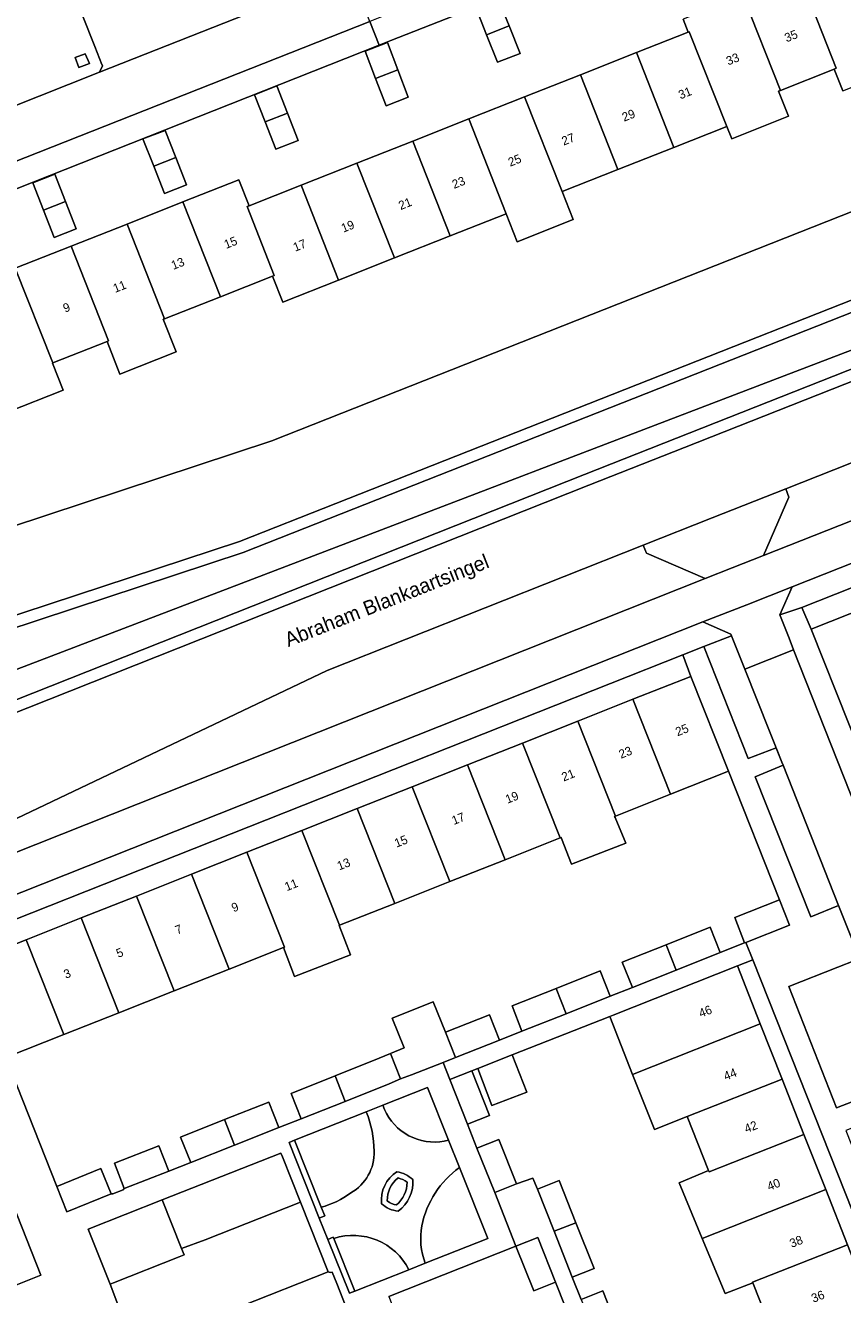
# Model space of a CAD drawing. Header units: metres. Extents: x 151448 to 154749, y 463108 to 465296.
# Tile 441 of 449: x 154623 to 154693, y 464889 to 464998. Entities that reach past the tile are written whole.
import ezdxf
from ezdxf.enums import TextEntityAlignment as Align

# ---------------------------------------------------------------- set-up
doc = ezdxf.new("R2010")
doc.units = ezdxf.units.M
for name, color, linetype, lineweight in [('B-PV-GK-BESCHOEIING-G', 253, 'Continuous', 9), ('B-PV-GR-BEPLANTING_CULTUUR_BODEMBEDEKKER-GV', 253, 'Continuous', 9), ('B-PV-GR-GROENVOORZIENING-GV', 253, 'Continuous', 9), ('B-PV-IE-TERREINAFSCHEIDING_KUNSTMATIG_MUUR-GV', 253, 'Continuous', 9), ('B-PV-OG-BEBOUWING-GV', 1, 'Continuous', 9), ('B-PV-OG-BEBOUWING-T18', 2, 'Continuous', 9), ('B-PV-OG-TERREIN_BEGROEID-GV', 253, 'Continuous', 9), ('B-PV-OG-TERREIN_ERF-GV', 253, 'Continuous', 9), ('B-PV-OG-TERREIN_OEVER-GV', 253, 'Continuous', 9), ('B-PV-OG-TOPOGRAFIE-T18', 2, 'Continuous', 9), ('B-PV-OG-WATER_SLOOT-GV', 253, 'Continuous', 9), ('B-PV-VH-GESLOTENVERHARDING_ASFALT-GV', 253, 'Continuous', 9), ('B-PV-VH-GESLOTENVERHARDING_KUNSTSTOF-GV', 253, 'Continuous', 9), ('B-PV-VH-OPENVERHARDING_BETONSTRAATSTEEN-GV', 253, 'Continuous', 9), ('B-PV-VH-OPENVERHARDING_TEGEL-GV', 253, 'Continuous', 9)]:
    doc.layers.add(name, color=color, linetype=linetype, lineweight=lineweight)
doc.styles.add('Drong', font='txt', dxfattribs={"height": 1.8})

msp = doc.modelspace()

# ---------------------------------------------------------------- linework, layer by layer
at = {"layer": 'B-PV-GK-BESCHOEIING-G', "flags": 128}
for points in [[(154607.695, 464949.965), (154608.75, 464950.16), (154644.21, 464961.88), (154713.31, 464989.17), (154717.14, 464990.62)], [(154716.261, 464981.68), (154641.76, 464952.3), (154618.31, 464944.57), (154610.67, 464942.385)]]:
    msp.add_lwpolyline(points, dxfattribs=at)
at = {"layer": 'B-PV-GR-BEPLANTING_CULTUUR_BODEMBEDEKKER-GV', "flags": 128}
for points in [[(154688.019, 464934.28), (154684.834, 464942.277), (154684.433, 464943.275), (154683.69, 464945.12), (154681.32, 464944.22), (154685.12, 464934.6), (154687.52, 464935.51)], [(154688.123, 464934.019), (154685.73, 464933.02), (154690.5, 464921.01), (154692.886, 464921.976)]]:
    msp.add_lwpolyline(points, close=True, dxfattribs=at)
at = {"layer": 'B-PV-GR-BEPLANTING_CULTUUR_BODEMBEDEKKER-GV'}
for points in [[(154655.06, 464898.578, 0.2401749), (154654.122, 464896.605)], [(154654.917, 464896.256, 0.221049), (154655.828, 464898.205)], [(154655.828, 464898.205, 0.1079137), (154655.06, 464898.578)], [(154654.122, 464896.605, 0.1243152), (154654.917, 464896.256)]]:
    msp.add_lwpolyline(points, format="xyb", dxfattribs=at)
at = {"layer": 'B-PV-GR-GROENVOORZIENING-GV', "flags": 128}
msp.add_lwpolyline([(154627.318, 464994.788), (154627.646, 464993.926), (154628.536, 464994.265), (154628.188, 464995.123)], close=True, dxfattribs=at)
at = {"layer": 'B-PV-IE-TERREINAFSCHEIDING_KUNSTMATIG_MUUR-GV', "flags": 128}
for points in [[(154648.453, 464896.062), (154646.148, 464901.815), (154645.684, 464901.631), (154648.285, 464895.136), (154648.749, 464895.322)], [(154651.338, 464888.859), (154649.528, 464893.379), (154649.483, 464893.49), (154649.019, 464893.304), (154650.873, 464888.675)]]:
    msp.add_lwpolyline(points, close=True, dxfattribs=at)
at = {"layer": 'B-PV-IE-TERREINAFSCHEIDING_KUNSTMATIG_MUUR-GV'}
for points in [[(154654.945, 464899.108, 0.2838012), (154653.638, 464896.363)], [(154656.32, 464898.439, 0.1576521), (154654.945, 464899.108)], [(154654.122, 464896.605, -0.2401749), (154655.06, 464898.578)], [(154655.828, 464898.205, -0.221049), (154654.917, 464896.256)], [(154655.06, 464898.578, -0.1079137), (154655.828, 464898.205)], [(154655.063, 464895.737, 0.2609216), (154656.32, 464898.439)], [(154653.638, 464896.363, 0.1769188), (154655.063, 464895.737)], [(154654.917, 464896.256, -0.1243152), (154654.122, 464896.605)]]:
    msp.add_lwpolyline(points, format="xyb", dxfattribs=at)
at = {"layer": 'B-PV-OG-BEBOUWING-GV', "flags": 128}
for points in [[(154694.274, 465003.917), (154689.475, 465002.017), (154690.271, 465000), (154692.692, 464993.865), (154692.516, 464993.796), (154693.255, 464991.928), (154697.947, 464993.793), (154697.212, 464995.653), (154697.49, 464995.763), (154695.818, 465000)], [(154689.475, 465002.017), (154684.677, 465000.118), (154684.723, 465000), (154687.893, 464991.967), (154692.516, 464993.796), (154692.692, 464993.865), (154690.271, 465000)], [(154662.66, 464996.745), (154664.586, 464997.5), (154663.65, 464999.84), (154661.74, 464999.09)], [(154684.677, 465000.118), (154684.38, 465000), (154679.53, 464998.08), (154679.97, 464996.97), (154680.06, 464997.006), (154683.284, 464988.867), (154683.705, 464987.804), (154688.591, 464989.742), (154687.736, 464991.905), (154687.893, 464991.967), (154684.723, 465000)], [(154664.586, 464997.5), (154662.66, 464996.745), (154663.58, 464994.4), (154665.53, 464995.14)], [(154679.97, 464996.97), (154675.519, 464995.211), (154678.732, 464987.068), (154683.284, 464988.867), (154680.06, 464997.006)], [(154653.125, 464993), (154655.035, 464993.736), (154654.14, 464996.09), (154652.22, 464995.35)], [(154670.721, 464993.314), (154673.933, 464985.171), (154678.732, 464987.068), (154675.519, 464995.211)], [(154655.035, 464993.736), (154653.125, 464993), (154654.03, 464990.65), (154655.93, 464991.38)], [(154665.922, 464991.417), (154669.134, 464983.274), (154673.933, 464985.171), (154670.721, 464993.314)], [(154645.556, 464990.013), (154644.65, 464992.36), (154642.72, 464991.6), (154643.64, 464989.259)], [(154665.922, 464991.417), (154661.122, 464989.52), (154664.336, 464981.377), (154665.283, 464978.977), (154670.079, 464980.878), (154669.134, 464983.274)], [(154643.64, 464989.259), (154644.56, 464986.92), (154646.46, 464987.67), (154645.556, 464990.013)], [(154656.323, 464987.623), (154659.537, 464979.48), (154664.336, 464981.377), (154661.122, 464989.52)], [(154634.06, 464985.46), (154635.958, 464986.206), (154635.04, 464988.53), (154633.14, 464987.8)], [(154659.537, 464979.48), (154656.323, 464987.623), (154651.524, 464985.726), (154654.738, 464977.584)], [(154634.06, 464985.46), (154634.98, 464983.12), (154636.88, 464983.87), (154635.958, 464986.206)], [(154654.738, 464977.584), (154651.524, 464985.726), (154646.725, 464983.829), (154649.939, 464975.687)], [(154624.6, 464981.695), (154626.49, 464982.436), (154625.57, 464984.78), (154623.68, 464984.04)], [(154644.26, 464976.02), (154644.415, 464976.081), (154642.077, 464981.992), (154642.25, 464982.06), (154641.37, 464984.29), (154636.568, 464982.391), (154639.788, 464974.252)], [(154649.939, 464975.687), (154646.725, 464983.829), (154642.25, 464982.06), (154642.077, 464981.992), (154644.415, 464976.081), (154644.26, 464976.02), (154645.14, 464973.79)], [(154626.49, 464982.436), (154624.6, 464981.695), (154625.52, 464979.35), (154627.41, 464980.09)], [(154636.568, 464982.391), (154631.77, 464980.494), (154634.99, 464972.355), (154639.788, 464974.252)], [(154631.77, 464980.494), (154626.971, 464978.596), (154630.191, 464970.458), (154630.058, 464970.405), (154631.162, 464967.615), (154635.985, 464969.522), (154634.882, 464972.312), (154634.99, 464972.355)], [(154626.971, 464978.596), (154622.173, 464976.699), (154625.393, 464968.56), (154630.058, 464970.405), (154630.191, 464970.458)], [(154622.173, 464976.699), (154617.375, 464974.802), (154620.595, 464966.662), (154621.514, 464964.339), (154626.293, 464966.229), (154625.374, 464968.552), (154625.393, 464968.56)], [(154699.644, 464937.297), (154695.525, 464947.68), (154690.533, 464945.703), (154693.76, 464937.566), (154694.645, 464935.335)], [(154675.219, 464939.681), (154678.452, 464931.531), (154683.423, 464933.5), (154680.19, 464941.65)], [(154670.481, 464937.804), (154673.716, 464929.655), (154678.452, 464931.531), (154675.219, 464939.681)], [(154673.716, 464929.655), (154670.481, 464937.804), (154665.744, 464935.927), (154668.978, 464927.778), (154669.06, 464927.811), (154669.091, 464927.734), (154669.955, 464925.517), (154674.604, 464927.327), (154673.686, 464929.544), (154673.652, 464929.629)], [(154664.241, 464925.902), (154668.978, 464927.778), (154665.744, 464935.927), (154661.006, 464934.05)], [(154656.267, 464932.172), (154659.502, 464924.025), (154664.241, 464925.902), (154661.006, 464934.05)], [(154659.502, 464924.025), (154656.267, 464932.172), (154651.53, 464930.295), (154654.766, 464922.148)], [(154654.766, 464922.148), (154651.53, 464930.295), (154646.791, 464928.418), (154650.028, 464920.272)], [(154650.028, 464920.272), (154646.791, 464928.418), (154642.054, 464926.541), (154645.291, 464918.395), (154645.207, 464918.362), (154646.16, 464915.865), (154650.971, 464917.729), (154649.979, 464920.252)], [(154640.554, 464916.519), (154645.207, 464918.362), (154645.291, 464918.395), (154642.054, 464926.541), (154637.316, 464924.664)], [(154632.577, 464922.787), (154635.816, 464914.642), (154640.554, 464916.519), (154637.316, 464924.664)], [(154627.84, 464920.91), (154631.079, 464912.766), (154635.816, 464914.642), (154632.577, 464922.787)], [(154684.914, 464918.797), (154688.66, 464920.28), (154687.8, 464922.45), (154683.97, 464920.94), (154684.82, 464918.76)], [(154631.079, 464912.766), (154627.84, 464920.91), (154623.102, 464919.033), (154626.341, 464910.889)], [(154678.084, 464918.608), (154678.944, 464916.431), (154682.73, 464917.93), (154681.87, 464920.11)], [(154626.341, 464910.889), (154623.102, 464919.033), (154618.113, 464917.056), (154621.353, 464908.913)], [(154675.18, 464914.94), (154678.944, 464916.431), (154678.084, 464918.608), (154674.31, 464917.11)], [(154673.27, 464914.18), (154672.41, 464916.36), (154668.624, 464914.86), (154669.487, 464912.683)], [(154686.165, 464911.806), (154684.2, 464916.78), (154673.53, 464912.564), (154673.234, 464912.447), (154675.199, 464907.474)], [(154669.487, 464912.683), (154668.624, 464914.86), (154664.84, 464913.36), (154665.69, 464911.18)], [(154658.926, 464908.501), (154659.981, 464908.914), (154659.114, 464911.086), (154658.061, 464913.713), (154654.547, 464912.308), (154655.574, 464909.74), (154654.403, 464909.263), (154655.267, 464907.088), (154656.212, 464907.439)], [(154659.981, 464908.914), (154663.77, 464910.42), (154662.91, 464912.59), (154659.114, 464911.086)], [(154688.037, 464907.065), (154686.165, 464911.806), (154675.199, 464907.474), (154677.072, 464902.733), (154679.888, 464903.846)], [(154649.64, 464907.346), (154650.502, 464905.156), (154654.274, 464906.674), (154655.267, 464907.088), (154654.403, 464909.263), (154653.416, 464908.85)], [(154661.895, 464907.966), (154663.119, 464904.79), (154666.099, 464905.938), (154664.865, 464909.139)], [(154661.4, 464907.77), (154659.51, 464907.03), (154661.02, 464903.2), (154662.9, 464903.94)], [(154646.733, 464903.661), (154650.502, 464905.156), (154649.64, 464907.346), (154645.86, 464905.84)], [(154681.761, 464899.106), (154689.91, 464902.323), (154688.037, 464907.065), (154679.888, 464903.846), (154681.722, 464899.205)], [(154640.153, 464903.589), (154641.014, 464901.394), (154644.804, 464902.898), (154643.94, 464905.09)], [(154641.014, 464901.394), (154640.153, 464903.589), (154636.37, 464902.09), (154637.256, 464899.903)], [(154689.91, 464902.323), (154681.761, 464899.106), (154681.722, 464899.205), (154679.197, 464898.159), (154681.172, 464893.392), (154683.635, 464894.365), (154691.783, 464897.581)], [(154635.376, 464899.153), (154634.51, 464901.35), (154630.69, 464899.84), (154631.53, 464897.66)], [(154661.82, 464901.14), (154663.35, 464897.32), (154665.23, 464898.066), (154663.7, 464901.89)], [(154630.41, 464897.22), (154629.53, 464899.39), (154625.73, 464897.846), (154626.59, 464895.67)], [(154668.446, 464894.005), (154670.332, 464894.727), (154668.89, 464898.36), (154667.016, 464897.62)], [(154693.656, 464892.839), (154691.783, 464897.581), (154683.635, 464894.365), (154681.172, 464893.392), (154683.14, 464888.643), (154685.523, 464889.585), (154685.508, 464889.624)], [(154670.332, 464894.727), (154668.446, 464894.005), (154670.008, 464890.059), (154671.89, 464890.8)], [(154665.166, 464892.716), (154666.7, 464888.88), (154668.57, 464889.63), (154667.05, 464893.46)], [(154695.529, 464888.097), (154693.656, 464892.839), (154685.508, 464889.624), (154685.523, 464889.585), (154687.382, 464884.883)], [(154672.264, 464884.345), (154674.139, 464885.092), (154672.65, 464888.87), (154670.768, 464888.139)]]:
    msp.add_lwpolyline(points, close=True, dxfattribs=at)
at = {"layer": 'B-PV-OG-TERREIN_BEGROEID-GV', "flags": 128}
for points in [[(154746.161, 464981.73), (154742.07, 464982.137), (154740.791, 464982.212), (154739.516, 464982.255), (154738.242, 464982.261), (154736.967, 464982.239), (154735.794, 464982.182), (154734.615, 464982.097), (154732.851, 464981.891), (154730.986, 464981.585), (154729.136, 464981.231), (154727.39, 464980.836), (154725.65, 464980.393), (154724.048, 464979.902), (154671.072, 464958.99), (154614.116, 464936.425), (154613.179, 464938.78), (154612.245, 464938.423), (154613.377, 464935.579)], [(154719.52, 464979.42), (154613.179, 464938.78), (154614.116, 464936.425), (154671.072, 464958.99), (154724.048, 464979.902), (154725.65, 464980.393), (154727.39, 464980.836), (154729.136, 464981.231), (154730.986, 464981.585), (154732.851, 464981.891), (154734.615, 464982.097), (154735.794, 464982.182), (154736.967, 464982.239), (154738.242, 464982.261), (154739.516, 464982.255), (154740.791, 464982.212), (154742.07, 464982.137), (154746.161, 464981.73)], [(154679.645, 464961.299), (154724.379, 464978.957), (154725.92, 464979.43)], [(154727.76, 464973.19), (154726.193, 464972.685), (154724.65, 464972.11), (154688.352, 464957.763), (154688.61, 464957.05), (154686.427, 464952.027), (154721.53, 464965.88)], [(154613.91, 464935.268), (154671.44, 464958.06), (154679.645, 464961.299)], [(154676.113, 464952.914), (154648.97, 464942.16), (154617.448, 464927.148), (154617.267, 464927.025)], [(154619.444, 464925.447), (154681.44, 464950.06), (154676.383, 464952.24), (154676.113, 464952.914)]]:
    msp.add_lwpolyline(points, dxfattribs=at)
at = {"layer": 'B-PV-OG-TERREIN_ERF-GV', "flags": 128}
for points in [[(154663.929, 465000), (154654.431, 464996.243), (154653.434, 464995.848), (154598.09, 464973.956), (154605.968, 464953.945), (154607.094, 464951.349), (154607.695, 464949.965), (154608.75, 464950.16), (154644.21, 464961.88), (154713.31, 464989.17), (154717.14, 464990.62)], [(154622.173, 464976.699), (154626.971, 464978.596), (154631.77, 464980.494), (154636.568, 464982.391), (154641.37, 464984.29), (154642.25, 464982.06), (154646.725, 464983.829), (154651.524, 464985.726), (154656.323, 464987.623), (154661.122, 464989.52), (154665.922, 464991.417), (154670.721, 464993.314), (154675.519, 464995.211), (154679.97, 464996.97), (154679.53, 464998.08)], [(154693.255, 464991.928), (154692.516, 464993.796), (154687.893, 464991.967), (154687.736, 464991.905), (154688.591, 464989.742), (154683.705, 464987.804), (154683.284, 464988.867), (154678.732, 464987.068), (154673.933, 464985.171), (154669.134, 464983.274), (154670.079, 464980.878), (154665.283, 464978.977), (154664.336, 464981.377), (154659.537, 464979.48), (154654.738, 464977.584), (154649.939, 464975.687), (154645.14, 464973.79), (154644.26, 464976.02), (154639.788, 464974.252), (154634.99, 464972.355), (154634.882, 464972.312), (154635.985, 464969.522), (154631.162, 464967.615), (154630.058, 464970.405), (154625.393, 464968.56), (154625.374, 464968.552), (154626.293, 464966.229), (154621.514, 464964.339)], [(154595.551, 464879.71), (154595.805, 464878.91), (154620.923, 464888.859), (154624.359, 464890.22), (154621.099, 464898.49), (154618.55, 464897.5), (154620.09, 464893.57), (154618.719, 464893.013), (154619.98, 464889.83), (154607.31, 464884.82), (154606.22, 464887.57), (154607.435, 464888.053), (154605.7, 464892.42), (154604.51, 464891.95), (154602.47, 464897.07), (154603.6, 464897.56), (154600.77, 464904.64), (154600.325, 464905.754), (154615.794, 464911.933), (154613.621, 464917.268), (154600.41, 464910.95)], [(154687.382, 464884.883), (154685.523, 464889.585), (154683.14, 464888.643), (154681.172, 464893.392), (154679.197, 464898.159), (154681.722, 464899.205), (154679.888, 464903.846), (154677.072, 464902.733), (154675.199, 464907.474), (154673.234, 464912.447), (154664.865, 464909.139), (154666.099, 464905.938), (154663.119, 464904.79), (154661.895, 464907.966), (154661.4, 464907.77), (154662.9, 464903.94), (154661.02, 464903.2), (154661.82, 464901.14), (154663.7, 464901.89), (154665.23, 464898.066), (154666.62, 464898.55), (154667.016, 464897.62), (154668.89, 464898.36), (154670.332, 464894.727), (154671.89, 464890.8), (154670.008, 464890.059), (154670.768, 464888.139), (154672.65, 464888.87), (154674.139, 464885.092)]]:
    msp.add_lwpolyline(points, dxfattribs=at)
for points in [[(154664.586, 464997.5), (154665.53, 464995.14), (154663.58, 464994.4), (154662.66, 464996.745), (154661.74, 464999.09), (154663.65, 464999.84)], [(154655.035, 464993.736), (154655.93, 464991.38), (154654.03, 464990.65), (154653.125, 464993), (154652.22, 464995.35), (154654.14, 464996.09)], [(154643.64, 464989.259), (154642.72, 464991.6), (154644.65, 464992.36), (154645.556, 464990.013), (154646.46, 464987.67), (154644.56, 464986.92)], [(154635.958, 464986.206), (154636.88, 464983.87), (154634.98, 464983.12), (154634.06, 464985.46), (154633.14, 464987.8), (154635.04, 464988.53)], [(154624.6, 464981.695), (154623.68, 464984.04), (154625.57, 464984.78), (154626.49, 464982.436), (154627.41, 464980.09), (154625.52, 464979.35)], [(154695.525, 464947.68), (154700.238, 464949.547), (154705.096, 464951.47), (154709.774, 464953.323), (154714.69, 464955.27), (154713.951, 464957.139), (154689.73, 464947.57), (154690.533, 464945.703)], [(154623.102, 464919.033), (154627.84, 464920.91), (154632.577, 464922.787), (154637.316, 464924.664), (154642.054, 464926.541), (154646.791, 464928.418), (154651.53, 464930.295), (154656.267, 464932.172), (154661.006, 464934.05), (154665.744, 464935.927), (154670.481, 464937.804), (154675.219, 464939.681), (154680.19, 464941.65), (154679.505, 464943.494), (154617.34, 464918.89), (154618.113, 464917.056)], [(154673.27, 464914.18), (154675.18, 464914.94), (154674.31, 464917.11), (154678.084, 464918.608), (154681.87, 464920.11), (154682.73, 464917.93), (154684.82, 464918.76), (154683.97, 464920.94), (154687.8, 464922.45), (154683.423, 464933.5), (154678.452, 464931.531), (154673.716, 464929.655), (154673.652, 464929.629), (154673.686, 464929.544), (154674.604, 464927.327), (154669.955, 464925.517), (154669.091, 464927.734), (154669.06, 464927.811), (154668.978, 464927.778), (154664.241, 464925.902), (154659.502, 464924.025), (154654.766, 464922.148), (154650.028, 464920.272), (154649.979, 464920.252), (154650.971, 464917.729), (154646.16, 464915.865), (154645.207, 464918.362), (154640.554, 464916.519), (154635.816, 464914.642), (154631.079, 464912.766), (154626.341, 464910.889), (154621.353, 464908.913), (154625.73, 464897.846), (154629.53, 464899.39), (154630.41, 464897.22), (154630.563, 464897.201), (154631.43, 464897.545), (154631.53, 464897.66), (154630.69, 464899.84), (154634.51, 464901.35), (154635.376, 464899.153), (154637.256, 464899.903), (154636.37, 464902.09), (154640.153, 464903.589), (154643.94, 464905.09), (154644.804, 464902.898), (154646.733, 464903.661), (154645.86, 464905.84), (154649.64, 464907.346), (154653.416, 464908.85), (154654.403, 464909.263), (154655.574, 464909.74), (154654.547, 464912.308), (154658.061, 464913.713), (154659.114, 464911.086), (154662.91, 464912.59), (154663.77, 464910.42), (154665.69, 464911.18), (154664.84, 464913.36), (154668.624, 464914.86), (154672.41, 464916.36)], [(154693.656, 464892.839), (154695.529, 464888.097), (154697.401, 464883.357), (154699.366, 464878.383), (154700.72, 464878.98), (154685.509, 464917.297), (154684.2, 464916.78), (154686.165, 464911.806), (154688.037, 464907.065), (154689.91, 464902.323), (154691.783, 464897.581)], [(154668.57, 464889.63), (154666.7, 464888.88), (154665.166, 464892.716), (154654.246, 464888.396), (154656.214, 464883.424), (154658.09, 464878.687), (154659.96, 464873.964), (154662.652, 464875.03), (154664.534, 464870.277), (154661.842, 464869.211), (154663.81, 464864.24), (154676.582, 464869.305), (154676.141, 464870.466), (154674.27, 464869.74), (154672.772, 464873.515), (154671.27, 464877.3), (154673.146, 464878.038), (154672.387, 464879.959), (154670.51, 464879.21), (154669.006, 464883.011), (154667.51, 464886.79), (154669.392, 464887.531)]]:
    msp.add_lwpolyline(points, close=True, dxfattribs=at)
at = {"layer": 'B-PV-OG-TERREIN_OEVER-GV', "flags": 128}
msp.add_lwpolyline([(154716.261, 464981.68), (154641.76, 464952.3), (154618.31, 464944.57), (154610.67, 464942.385), (154610.44, 464942.32), (154610.834, 464941.232), (154612.245, 464938.423), (154613.179, 464938.78), (154719.52, 464979.42)], dxfattribs=at)
at = {"layer": 'B-PV-OG-WATER_SLOOT-GV', "flags": 128}
for points in [[(154717.14, 464990.62), (154713.31, 464989.17), (154644.21, 464961.88), (154608.75, 464950.16), (154607.695, 464949.965), (154607.46, 464949.91), (154603.117, 464948.772), (154602.853, 464948.703), (154602.047, 464948.491), (154602.046, 464948.491), (154601.97, 464948.473), (154601.796, 464948.561), (154595.92, 464947.33), (154584.21, 464946.75)], [(154746.161, 464987.231), (154745.382, 464987.306), (154742.047, 464987.465), (154740.378, 464987.483), (154735.378, 464987.306), (154732.734, 464987.035), (154728.1, 464986.269), (154725.729, 464985.741), (154721.981, 464984.716), (154718.919, 464983.728), (154715.893, 464982.61), (154641.427, 464953.243), (154618, 464945.521), (154610.074, 464943.254), (154610.352, 464942.545), (154610.44, 464942.32)], [(154618, 464945.521), (154641.427, 464953.243), (154715.893, 464982.61), (154718.919, 464983.728), (154721.981, 464984.716), (154725.729, 464985.741), (154728.1, 464986.269), (154732.734, 464987.035), (154735.378, 464987.306), (154740.378, 464987.483), (154742.047, 464987.465), (154745.382, 464987.306), (154746.161, 464987.231)], [(154610.44, 464942.32), (154610.67, 464942.385), (154618.31, 464944.57), (154641.76, 464952.3), (154716.261, 464981.68)]]:
    msp.add_lwpolyline(points, dxfattribs=at)
at = {"layer": 'B-PV-VH-GESLOTENVERHARDING_ASFALT-GV', "flags": 128}
for points in [[(154725.92, 464979.43), (154724.379, 464978.957), (154679.645, 464961.299), (154671.44, 464958.06), (154613.91, 464935.268), (154606.247, 464932.265), (154606.21, 464932.25), (154605.636, 464932.023), (154602.52, 464930.83), (154600.09, 464930.03), (154598.142, 464929.48)], [(154585.486, 464927.796), (154584.834, 464915.574), (154584.654, 464913.184), (154594.909, 464916.499), (154599.212, 464918.529), (154602.283, 464919.975), (154609.933, 464923.594), (154617.448, 464927.148), (154648.97, 464942.16), (154676.113, 464952.914), (154682.039, 464955.262), (154688.352, 464957.763), (154724.65, 464972.11), (154726.193, 464972.685), (154727.76, 464973.19)]]:
    msp.add_lwpolyline(points, dxfattribs=at)
at = {"layer": 'B-PV-VH-GESLOTENVERHARDING_KUNSTSTOF-GV', "flags": 128}
msp.add_lwpolyline([(154659.395, 464901.815), (154657.579, 464906.351), (154653.743, 464904.829), (154653.885, 464904.464), (154654.057, 464904.112), (154654.258, 464903.776), (154654.486, 464903.458), (154654.74, 464903.16), (154655.017, 464902.884), (154655.317, 464902.632), (154655.975, 464902.207), (154656.327, 464902.038), (154656.693, 464901.898), (154657.069, 464901.789), (154657.453, 464901.712), (154657.842, 464901.668), (154658.234, 464901.656), (154658.625, 464901.676), (154659.013, 464901.73)], close=True, dxfattribs=at)
for points in [[(154652.325, 464904.266), (154646.148, 464901.815), (154648.453, 464896.062)], [(154657.387, 464891.252), (154662.773, 464893.382), (154660.332, 464899.477)], [(154649.528, 464893.379), (154651.338, 464888.859)], [(154651.338, 464888.859), (154655.99, 464890.699)]]:
    msp.add_lwpolyline(points, dxfattribs=at)
at = {"layer": 'B-PV-VH-GESLOTENVERHARDING_KUNSTSTOF-GV'}
for points in [[(154653.001, 464900.882, 0.0904751), (154652.325, 464904.266)], [(154651.003, 464897.291, 0.2750478), (154653.001, 464900.882)], [(154660.332, 464899.477, 0.1906213), (154657.092, 464894.471)], [(154648.453, 464896.062, 0.0843718), (154651.003, 464897.291)], [(154657.092, 464894.471, 0.138864), (154657.387, 464891.252)], [(154655.99, 464890.699, 0.3679847), (154649.528, 464893.379)]]:
    msp.add_lwpolyline(points, format="xyb", dxfattribs=at)
at = {"layer": 'B-PV-VH-OPENVERHARDING_BETONSTRAATSTEEN-GV', "flags": 128}
for points in [[(154664.132, 465002.45), (154657.942, 465000), (154653.616, 464998.288), (154652.621, 464997.897), (154653.434, 464995.848), (154654.431, 464996.243), (154663.929, 465000), (154664.951, 465000.403), (154677.964, 465005.529), (154677.137, 465007.595), (154676.14, 465007.2)], [(154627.96, 464998.41), (154629.014, 464995.731), (154629.622, 464994.187), (154629.631, 464994.164), (154629.66, 464994.09), (154629.41, 464993.53), (154648.89, 465001.24), (154648.212, 465001.536), (154646.524, 465005.846), (154631.982, 465000), (154630.07, 464999.245)], [(154599.185, 464976.784), (154652.621, 464997.897), (154651.787, 465000), (154650.976, 465002.06), (154650.018, 465001.683), (154648.89, 465001.24), (154629.41, 464993.53), (154621.55, 464990.42), (154602.05, 464982.7), (154600.56, 464982.03), (154596.399, 464983.842)], [(154599.185, 464976.784), (154598.09, 464973.956), (154653.434, 464995.848), (154652.621, 464997.897)], [(154686.427, 464952.027), (154688.61, 464957.05), (154688.352, 464957.763), (154682.039, 464955.262), (154676.113, 464952.914), (154676.383, 464952.24), (154681.44, 464950.06), (154683.745, 464950.97)], [(154688.91, 464949.333), (154685.007, 464947.801), (154681.24, 464946.32), (154683.63, 464945.27), (154683.69, 464945.12), (154684.433, 464943.275), (154684.834, 464942.277), (154689.027, 464943.937), (154688.637, 464944.923), (154687.84, 464946.939)], [(154684.834, 464942.277), (154688.019, 464934.28), (154688.123, 464934.019), (154692.886, 464921.976), (154694.53, 464917.82), (154708.78, 464881.8), (154709.92, 464878.89), (154709.71, 464878.26), (154709.637, 464878.232), (154716.292, 464861.401), (154717.852, 464857.405), (154717.908, 464857.262), (154718.01, 464857.303), (154723.01, 464859.29), (154724.385, 464859.82), (154722.621, 464864.219), (154721.812, 464866.29), (154720.981, 464868.33), (154717.727, 464876.601), (154716.092, 464880.708), (154715.207, 464882.988), (154713.678, 464882.388), (154713.31, 464882.54), (154689.027, 464943.937)], [(154701.847, 464893.854), (154702.95, 464894.28), (154703.52, 464894.04), (154703.98, 464892.89), (154703.73, 464892.3), (154702.625, 464891.877), (154698.4, 464890.26), (154702.51, 464879.84), (154706.736, 464881.486), (154708.21, 464882.06), (154708.78, 464881.8), (154694.53, 464917.82), (154694.28, 464917.24), (154692.834, 464916.677), (154688.61, 464915.03), (154692.72, 464904.6), (154696.932, 464906.228), (154698.05, 464906.66), (154698.61, 464906.41), (154699.08, 464905.29), (154698.82, 464904.7), (154697.727, 464904.276), (154693.51, 464902.64), (154697.62, 464892.22)], [(154646.666, 464896.492), (154645.123, 464900.38), (154644.99, 464900.716), (154634.793, 464896.69), (154636.456, 464892.517), (154638.47, 464893.272)], [(154630.323, 464889.463), (154630.611, 464889.577), (154636.243, 464891.811), (154636.67, 464891.98), (154636.456, 464892.517), (154634.793, 464896.69), (154628.439, 464894.192)]]:
    msp.add_lwpolyline(points, close=True, dxfattribs=at)
msp.add_lwpolyline([(154641.52, 464887.55), (154649.04, 464890.51), (154646.666, 464896.492), (154638.47, 464893.272), (154636.456, 464892.517), (154636.67, 464891.98), (154636.243, 464891.811), (154630.611, 464889.577), (154630.323, 464889.463), (154630.97, 464887.72)], dxfattribs=at)
at = {"layer": 'B-PV-VH-OPENVERHARDING_TEGEL-GV', "flags": 128}
for points in [[(154618.3, 464997.56), (154595.765, 464988.605), (154596.732, 464986.157), (154600.61, 464987.569), (154602.75, 464988.42), (154604.811, 464989.238), (154606.882, 464990.06), (154608.926, 464990.871), (154611.019, 464991.702), (154613.038, 464992.504), (154615.146, 464993.341), (154617.118, 464994.124), (154619.3, 464994.99), (154620.357, 464992.307), (154620.963, 464990.769), (154620.974, 464990.74), (154621.01, 464990.65), (154621.55, 464990.42), (154629.41, 464993.53), (154629.66, 464994.09), (154629.631, 464994.164), (154629.622, 464994.187), (154629.014, 464995.731), (154627.96, 464998.41)], [(154721.53, 464965.88), (154686.427, 464952.027), (154683.745, 464950.97), (154681.44, 464950.06), (154619.444, 464925.447)], [(154721.461, 464962.22), (154688.91, 464949.333), (154687.84, 464946.939), (154689.73, 464947.57), (154713.951, 464957.139), (154715.307, 464957.678), (154725.53, 464961.67), (154727.249, 464962.324), (154729.001, 464962.879), (154730.696, 464963.315)], [(154599.351, 464912.64), (154617.01, 464920.87), (154681.24, 464946.32), (154685.007, 464947.801), (154688.91, 464949.333), (154721.461, 464962.22)], [(154613.621, 464917.268), (154617.34, 464918.89), (154679.505, 464943.494), (154681.32, 464944.22), (154683.69, 464945.12), (154683.63, 464945.27), (154681.24, 464946.32), (154617.01, 464920.87), (154599.351, 464912.64)], [(154694.53, 464917.82), (154692.886, 464921.976), (154690.5, 464921.01), (154685.73, 464933.02), (154688.123, 464934.019), (154688.019, 464934.28), (154687.52, 464935.51), (154685.12, 464934.6), (154681.32, 464944.22), (154679.505, 464943.494), (154680.19, 464941.65), (154683.423, 464933.5), (154687.8, 464922.45), (154688.66, 464920.28), (154684.914, 464918.797), (154685.509, 464917.297), (154700.72, 464878.98)], [(154696.932, 464906.228), (154692.72, 464904.6), (154688.61, 464915.03), (154692.834, 464916.677), (154694.28, 464917.24)], [(154654.246, 464888.396), (154665.166, 464892.716), (154663.35, 464897.32), (154661.82, 464901.14), (154661.02, 464903.2), (154659.51, 464907.03), (154658.926, 464908.501), (154656.212, 464907.439), (154655.267, 464907.088), (154654.274, 464906.674), (154650.502, 464905.156), (154646.733, 464903.661), (154644.804, 464902.898), (154641.014, 464901.394), (154637.256, 464899.903), (154635.376, 464899.153), (154631.53, 464897.66), (154631.43, 464897.545), (154630.563, 464897.201), (154630.41, 464897.22), (154626.59, 464895.67), (154625.73, 464897.846), (154621.353, 464908.913)], [(154660.332, 464899.477), (154659.395, 464901.815), (154659.013, 464901.73), (154658.625, 464901.676), (154658.234, 464901.656), (154657.842, 464901.668), (154657.453, 464901.712), (154657.069, 464901.789), (154656.693, 464901.898), (154656.327, 464902.038), (154655.975, 464902.207), (154655.317, 464902.632), (154655.017, 464902.884), (154654.74, 464903.16), (154654.486, 464903.458), (154654.258, 464903.776), (154654.057, 464904.112), (154653.885, 464904.464), (154653.743, 464904.829), (154652.325, 464904.266)], [(154630.97, 464887.72), (154630.323, 464889.463), (154628.439, 464894.192), (154634.793, 464896.69), (154644.99, 464900.716), (154645.123, 464900.38), (154646.666, 464896.492), (154649.04, 464890.51), (154649.22, 464890.46), (154649.4, 464890.5), (154649.78, 464889.52), (154650.776, 464887.016)], [(154621.099, 464898.49), (154624.359, 464890.22), (154620.923, 464888.859)], [(154670.768, 464888.139), (154670.008, 464890.059), (154668.446, 464894.005), (154667.016, 464897.62), (154666.62, 464898.55), (154665.23, 464898.066), (154663.35, 464897.32), (154665.166, 464892.716), (154667.05, 464893.46), (154668.57, 464889.63), (154669.392, 464887.531)], [(154648.453, 464896.062), (154648.749, 464895.322), (154648.285, 464895.136), (154649.019, 464893.304), (154649.483, 464893.49), (154649.528, 464893.379)], [(154655.99, 464890.699), (154657.387, 464891.252)]]:
    msp.add_lwpolyline(points, dxfattribs=at)
for points in [[(154627.318, 464994.788), (154628.188, 464995.123), (154628.536, 464994.265), (154627.646, 464993.926)], [(154689.027, 464943.937), (154713.31, 464882.54), (154713.678, 464882.388), (154715.207, 464882.988), (154719.453, 464884.656), (154720.43, 464885.04), (154719.861, 464886.48), (154717.97, 464885.733), (154714.856, 464884.495), (154699.598, 464922.879), (154699.02, 464924.35), (154698.332, 464926.095), (154698.159, 464926.529), (154694.645, 464935.335), (154693.76, 464937.566), (154690.533, 464945.703), (154689.73, 464947.57), (154687.84, 464946.939), (154688.637, 464944.923)], [(154675.18, 464914.94), (154673.27, 464914.18), (154669.487, 464912.683), (154665.69, 464911.18), (154663.77, 464910.42), (154659.981, 464908.914), (154658.926, 464908.501), (154659.51, 464907.03), (154661.4, 464907.77), (154661.895, 464907.966), (154664.865, 464909.139), (154673.234, 464912.447), (154673.53, 464912.564), (154684.2, 464916.78), (154685.509, 464917.297), (154684.914, 464918.797), (154684.82, 464918.76), (154682.73, 464917.93), (154678.944, 464916.431)], [(154659.395, 464901.815), (154660.332, 464899.477), (154662.773, 464893.382), (154657.387, 464891.252), (154655.99, 464890.699), (154651.338, 464888.859), (154650.873, 464888.675), (154649.019, 464893.304), (154648.285, 464895.136), (154645.684, 464901.631), (154646.148, 464901.815), (154652.325, 464904.266), (154653.743, 464904.829), (154657.579, 464906.351)], [(154659.15, 464860.601), (154659.09, 464860.75), (154658.532, 464862.147), (154655.69, 464861.02), (154653.85, 464860.18), (154644.21, 464884.48), (154646.11, 464885.16), (154650.776, 464887.016), (154649.78, 464889.52), (154649.4, 464890.5), (154649.22, 464890.46), (154649.04, 464890.51), (154641.52, 464887.55), (154641.255, 464886.926), (154648.106, 464869.223), (154652.43, 464858.36), (154653, 464858.13), (154653.95, 464858.513), (154658.162, 464860.216)]]:
    msp.add_lwpolyline(points, close=True, dxfattribs=at)
at = {"layer": 'B-PV-VH-OPENVERHARDING_TEGEL-GV'}
for points in [[(154652.325, 464904.266, -0.0904751), (154653.001, 464900.882)], [(154653.001, 464900.882, -0.2750478), (154651.003, 464897.291)], [(154653.638, 464896.363, -0.2838012), (154654.945, 464899.108)], [(154654.945, 464899.108, -0.1576521), (154656.32, 464898.439)], [(154657.092, 464894.471, -0.1906213), (154660.332, 464899.477)], [(154656.32, 464898.439, -0.2609216), (154655.063, 464895.737)], [(154651.003, 464897.291, -0.0843718), (154648.453, 464896.062)], [(154655.063, 464895.737, -0.1769188), (154653.638, 464896.363)], [(154657.387, 464891.252, -0.138864), (154657.092, 464894.471)], [(154649.528, 464893.379, -0.3679847), (154655.99, 464890.699)]]:
    msp.add_lwpolyline(points, format="xyb", dxfattribs=at)

# ---------------------------------------------------------------- texts
at = {"layer": 'B-PV-OG-BEBOUWING-T18', "style": 'Drong'}
for s, rotation, p in [('35', 21.6, (154688.806, 464996.646)), ('33', 21.6, (154683.787, 464994.661)), ('31', 21.6, (154679.693, 464991.749)), ('29', 21.6, (154674.844, 464989.832)), ('27', 21.6, (154669.659, 464987.783)), ('25', 21.6, (154665.064, 464985.966)), ('23', 21.6, (154660.247, 464984.062)), ('21', 21.5, (154655.652, 464982.246)), ('19', 21.6, (154650.728, 464980.3)), ('15', 21.6, (154640.667, 464978.901)), ('17', 21.6, (154646.595, 464978.666)), ('13', 21.6, (154636.127, 464977.106)), ('11', 21.6, (154631.133, 464975.13)), ('9', 21.6, (154626.572, 464973.327)), ('25', 21.6, (154679.435, 464937.049)), ('23', 21.6, (154674.574, 464935.123)), ('21', 21.6, (154669.655, 464933.174)), ('19', 21.6, (154664.827, 464931.261)), ('17', 21.6, (154660.222, 464929.437)), ('15', 21.6, (154655.302, 464927.487)), ('13', 21.6, (154650.374, 464925.535)), ('11', 21.6, (154645.869, 464923.75)), ('9', 21.6, (154641.042, 464921.838)), ('7', 21.6, (154636.203, 464919.921)), ('5', 21.6, (154631.142, 464917.916)), ('3', 21.6, (154626.632, 464916.129)), ('46', 21.5, (154681.438, 464912.884)), ('44', 21.5, (154683.571, 464907.483)), ('42', 21.5, (154685.351, 464902.977)), ('40', 21.5, (154687.309, 464898.019)), ('38', 21.5, (154689.244, 464893.121)), ('36', 21.5, (154691.106, 464888.406))]:
    msp.add_text(s, height=0.75, rotation=rotation, dxfattribs=at).set_placement(p, align=Align.MIDDLE)
at = {"layer": 'B-PV-OG-TOPOGRAFIE-T18', "style": 'Drong'}
msp.add_text('Abraham Blankaartsingel', height=1.25, rotation=21.6, dxfattribs=at).set_placement((154654.131, 464948.031), align=Align.MIDDLE)

doc.saveas('drawing.dxf')
